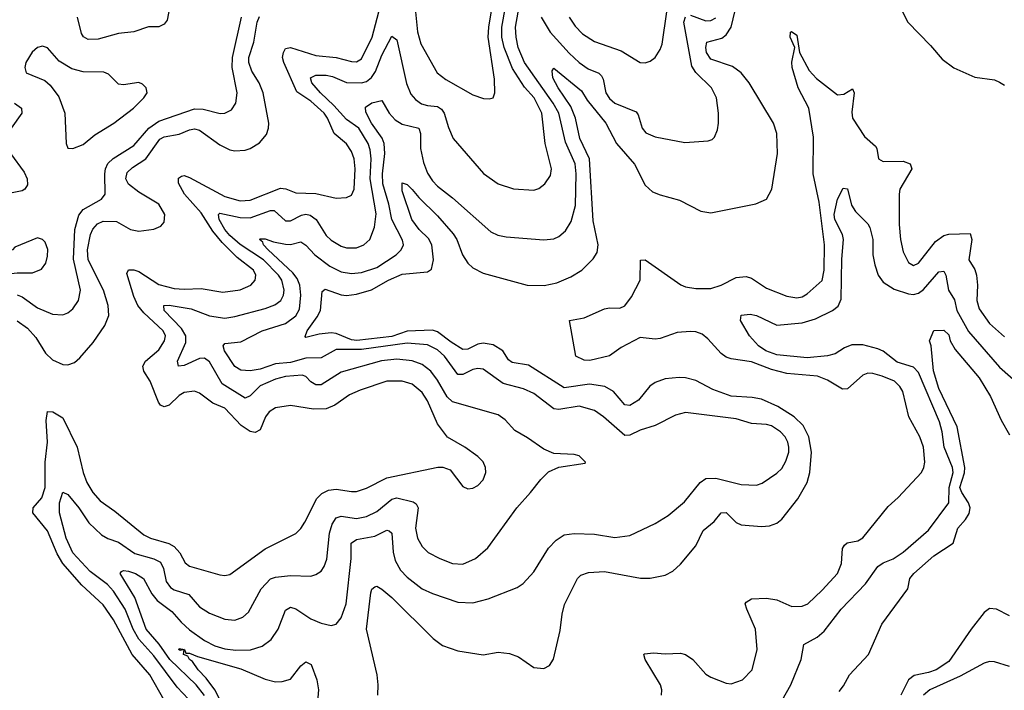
# Model space of a CAD drawing. Header units: inches. Extents: x 1694797 to 1849917, y 907313 to 1017959.
# Tile 430 of 656: x 1742900 to 1746789, y 1012849 to 1015499. Entities that reach past the tile are written whole.
import ezdxf

# ---------------------------------------------------------------- set-up
doc = ezdxf.new("R2010")
doc.units = ezdxf.units.IN
doc.header["$MEASUREMENT"] = 0
doc.layers.add('B7041', color=7, linetype='Continuous')

msp = doc.modelspace()

# ---------------------------------------------------------------- linework, layer by layer
at = {"layer": 'B7041', "color": 5}
for points, elevation in [([(1744314.2, 1012830), (1744316.1, 1012870), (1744311.2, 1012910), (1744269, 1013090), (1744286.4, 1013233.6), (1744290.9, 1013249.1), (1744302.6, 1013257.4), (1744310, 1013260.3), (1744330, 1013249.1), (1744370, 1013215), (1744533.4, 1013053.4), (1744570, 1013025.6), (1744630, 1013004.7), (1744730, 1012989), (1744790, 1012999.6), (1744834.1, 1012994.1), (1744870, 1012981.3), (1744930, 1012939.3), (1744970, 1012935.5), (1744992.8, 1012947.2), (1745008.2, 1012971.8), (1745034.7, 1013085.3), (1745042, 1013150), (1745052.1, 1013187.9), (1745102.6, 1013290), (1745116.4, 1013303.6), (1745146.2, 1013313.8), (1745210, 1013318.3), (1745352, 1013292), (1745390, 1013292.1), (1745450, 1013303.5), (1745480.2, 1013319.8), (1745510, 1013347.6), (1745570, 1013419.7), (1745599.5, 1013480.5), (1745643.5, 1013516.5), (1745670, 1013550.2), (1745690, 1013550.9), (1745730, 1013511.6), (1745750, 1013502.7), (1745830, 1013496.3), (1745861.1, 1013498.9), (1745890, 1013509.3), (1745910, 1013525.4), (1745974, 1013606), (1746009.9, 1013670), (1746020.5, 1013710), (1746027.9, 1013790), (1746017.5, 1013850), (1745994.8, 1013894.8), (1745959.6, 1013930), (1745894.7, 1013970), (1745830, 1013999.2), (1745793.4, 1014006.6), (1745710, 1014011.1), (1745637.1, 1014037.1), (1745570, 1014072.8), (1745530, 1014083.6), (1745504.8, 1014084.8), (1745450, 1014079.3), (1745410, 1014065.8), (1745389.1, 1014050.9), (1745343.9, 1013996.1), (1745310, 1013974.6), (1745290, 1013977.6), (1745245.6, 1014030), (1745211.1, 1014050), (1745150, 1014058.5), (1745050, 1014044.9), (1744910, 1014134.1), (1744844.7, 1014144.7), (1744830, 1014155.4), (1744807.6, 1014190), (1744770, 1014214.7), (1744730, 1014220.8), (1744710, 1014216.4), (1744670, 1014197.3), (1744650, 1014196.2), (1744604.2, 1014224.1), (1744550, 1014265.9), (1744530, 1014272.8), (1744430, 1014267.8), (1744370, 1014246.8), (1744231.8, 1014231.8), (1744210, 1014233.8), (1744150, 1014258.5), (1744130, 1014262), (1744083.3, 1014256.7), (1744030, 1014242.9), (1744027.1, 1014247.1), (1744035.3, 1014270), (1744075.3, 1014324.7), (1744087.8, 1014350), (1744095.1, 1014424.9), (1744106.3, 1014433.7), (1744170, 1014411.3), (1744190, 1014409.5), (1744230, 1014415), (1744290, 1014432), (1744356.8, 1014470), (1744410, 1014493), (1744510, 1014502.2), (1744526.4, 1014513.6), (1744534.4, 1014550), (1744527.2, 1014610), (1744514.1, 1014634.1), (1744477.3, 1014670), (1744448.8, 1014710), (1744410, 1014822.7), (1744410, 1014854.9), (1744430, 1014847.4), (1744450, 1014828.1), (1744476.3, 1014796.3), (1744550, 1014724.5), (1744612.4, 1014652.4), (1744626.2, 1014630), (1744648.4, 1014570), (1744670, 1014537.2), (1744690, 1014518.5), (1744730, 1014497.8), (1744904, 1014450), (1744971.6, 1014448.4), (1745020.9, 1014459.1), (1745076.6, 1014483.4), (1745119.8, 1014510), (1745165.3, 1014554.7), (1745180.6, 1014579.4), (1745185.4, 1014610), (1745164.4, 1014704.3), (1745150.2, 1014950), (1745112.7, 1015030), (1745094.6, 1015110), (1745076.6, 1015156.6), (1745026.2, 1015230), (1745006.2, 1015270), (1745002.4, 1015297.6), (1745010, 1015308.2), (1745118.4, 1015218.4), (1745141.8, 1015181.8), (1745214.9, 1015090), (1745257.4, 1015010), (1745328.2, 1014928.2), (1745370, 1014845.8), (1745399.5, 1014819.5), (1745430, 1014806.7), (1745506.4, 1014786.4), (1745590, 1014742.8), (1745630, 1014735.5), (1745808, 1014772), (1745850, 1014790.4), (1745870.5, 1014829.5), (1745892.9, 1014970), (1745889.9, 1015049.9), (1745877.5, 1015090), (1745781.7, 1015250), (1745750, 1015289.8), (1745715, 1015315), (1745630, 1015343.5), (1745613.1, 1015370), (1745609.5, 1015390), (1745614.5, 1015410), (1745673.3, 1015426.7), (1745690, 1015439.3), (1745709.7, 1015470.3), (1745748.7, 1015630)], 820), ([(1743498.3, 1015581.7), (1743481.9, 1015498.1), (1743470, 1015481.2), (1743450, 1015471.4), (1743409, 1015471), (1743350, 1015451.2), (1743290, 1015444.3), (1743210, 1015422), (1743170, 1015421), (1743152.1, 1015432.1), (1743144.5, 1015444.5), (1743128.6, 1015510)], 940), ([(1743469.9, 1012809.9), (1743413.7, 1012910), (1743343.8, 1012990), (1743270, 1013127.8), (1743230, 1013186.1), (1743144.8, 1013264.8), (1743070.2, 1013350.2), (1743047.9, 1013387.9), (1743010, 1013479.2), (1742951.8, 1013550), (1742953.5, 1013570), (1742987.5, 1013610), (1743000.1, 1013650), (1743000.4, 1013750), (1743009.6, 1013830), (1743004.7, 1013915.3), (1743009.4, 1013950.6), (1743030.3, 1013950), (1743070, 1013925.8), (1743126.3, 1013810), (1743150.1, 1013710.1), (1743165.4, 1013670), (1743188.7, 1013630), (1743217.1, 1013597.1), (1743276.1, 1013556.1), (1743390, 1013462.9), (1743416.5, 1013450), (1743488.5, 1013428.5), (1743510, 1013416.9), (1743532.4, 1013392.4), (1743552.8, 1013352.8), (1743570, 1013339.1), (1743690, 1013304.7), (1743710, 1013302.2), (1743730, 1013306), (1743870, 1013408.1), (1743990, 1013468), (1744010, 1013487.8), (1744026.5, 1013513.5), (1744073.1, 1013606.9), (1744093.4, 1013626.6), (1744120.2, 1013639.8), (1744150, 1013644.2), (1744210, 1013634), (1744230, 1013635), (1744270, 1013647.8), (1744350, 1013688.1), (1744551.2, 1013731.2), (1744571.2, 1013731.2), (1744599.7, 1013719.7), (1744650, 1013654.9), (1744670, 1013644.9), (1744690, 1013647.2), (1744710, 1013658), (1744730, 1013680.4), (1744740.9, 1013710), (1744739.8, 1013730), (1744730, 1013751.3), (1744710, 1013772.4), (1744658.7, 1013810), (1744590, 1013849.8), (1744550, 1013902.2), (1744510, 1013993.2), (1744490, 1014025.9), (1744450, 1014058.1), (1744410.7, 1014070.7), (1744350, 1014070.9), (1744244.7, 1014035.3), (1744202.9, 1014017.1), (1744144.4, 1013975.6), (1744110, 1013961.8), (1744059.8, 1013959.8), (1743970, 1013974.5), (1743910, 1013964.6), (1743885.2, 1013950), (1743870.1, 1013929.9), (1743850, 1013877.6), (1743830, 1013867.3), (1743810, 1013872.2), (1743775.1, 1013895.1), (1743710, 1013964.3), (1743663.2, 1013983.2), (1743610, 1014023.8), (1743590, 1014030.7), (1743550, 1014026.3), (1743530, 1014014.6), (1743490, 1013975.5), (1743470, 1013968.8), (1743456, 1013976), (1743447.5, 1013987.5), (1743415, 1014070), (1743389.9, 1014110), (1743386.2, 1014130), (1743396.2, 1014150), (1743450, 1014194.6), (1743472.1, 1014230), (1743475.4, 1014250), (1743466.3, 1014270), (1743390, 1014340.8), (1743366.3, 1014370), (1743350, 1014404.8), (1743323.5, 1014496.5), (1743329.5, 1014510.5), (1743350, 1014511.3), (1743370, 1014503.9), (1743450, 1014452.4), (1743510, 1014437.3), (1743550, 1014434.1), (1743616.9, 1014436.9), (1743702.1, 1014422.1), (1743770, 1014431.6), (1743812.8, 1014450), (1743830.5, 1014469.5), (1743832, 1014490), (1743823.7, 1014510), (1743759.2, 1014559.2), (1743698.9, 1014618.9), (1743663.3, 1014663.3), (1743616.5, 1014736.5), (1743550.3, 1014810), (1743526.6, 1014853.4), (1743527.3, 1014872.7), (1743539.3, 1014880.7), (1743550, 1014883.7), (1743570, 1014875.1), (1743710, 1014801.1), (1743770, 1014783.9), (1743810, 1014786.2), (1743930, 1014833), (1743950.4, 1014830.4), (1743990, 1014815.5), (1744070, 1014812.3), (1744150, 1014794.3), (1744190, 1014796.2), (1744210, 1014806.3), (1744220.6, 1014830), (1744225.1, 1014910), (1744221.1, 1014950), (1744210, 1014978.8), (1744190, 1015008.3), (1744142, 1015050), (1744115.8, 1015110), (1744102.4, 1015130), (1744050, 1015176.9), (1743994, 1015214), (1743943.5, 1015330), (1743938.5, 1015350), (1743941.5, 1015370), (1743950, 1015385.4), (1743970, 1015389.5), (1744070, 1015357.3), (1744150.4, 1015350.4), (1744210, 1015334.1), (1744230, 1015332.9), (1744250, 1015344.1), (1744291.7, 1015430), (1744318.1, 1015530)], 880), ([(1743589.1, 1012790), (1743521.4, 1012861.4), (1743430, 1012984.3), (1743370.8, 1013050.8), (1743348.1, 1013090), (1743316.3, 1013170), (1743270, 1013240.4), (1743246.5, 1013266.5), (1743178.3, 1013318.3), (1743110, 1013392.1), (1743083.2, 1013450), (1743057.2, 1013550), (1743056.5, 1013590), (1743070, 1013632.4), (1743090, 1013623.1), (1743133.3, 1013570), (1743172.7, 1013510), (1743223.2, 1013463.2), (1743248.3, 1013448.3), (1743290, 1013434.4), (1743354.7, 1013390), (1743430, 1013368.8), (1743455.4, 1013355.4), (1743468, 1013330), (1743478.6, 1013278.6), (1743495.2, 1013255.2), (1743510, 1013245.8), (1743567.6, 1013227.6), (1743610, 1013178.4), (1743650, 1013153), (1743710, 1013129.4), (1743750, 1013126.2), (1743781.6, 1013138.4), (1743803.1, 1013156.9), (1743853.3, 1013250), (1743890, 1013288.8), (1743910, 1013295.7), (1743970, 1013302.4), (1744050, 1013300.2), (1744070, 1013306), (1744090, 1013319.6), (1744102.5, 1013337.5), (1744113.4, 1013366.6), (1744123.5, 1013470), (1744134.4, 1013505.6), (1744150, 1013530.1), (1744170, 1013536.9), (1744230, 1013528.3), (1744270, 1013535.1), (1744310, 1013555.2), (1744370, 1013604.6), (1744390, 1013609.7), (1744453.8, 1013593.8), (1744466, 1013586), (1744473.7, 1013570), (1744462.8, 1013490), (1744470.9, 1013450), (1744490, 1013416.5), (1744513.5, 1013393.5), (1744559.5, 1013370), (1744610, 1013349.4), (1744650, 1013347.7), (1744700.5, 1013370), (1744748.5, 1013411.5), (1744863.9, 1013570), (1744918, 1013630), (1744957.8, 1013682.2), (1744988.3, 1013711.7), (1745030, 1013730.7), (1745133.2, 1013746.8), (1745135.3, 1013750), (1745110, 1013776), (1745090, 1013781.2), (1745010, 1013784.5), (1744970, 1013801.3), (1744906.1, 1013846.1), (1744855.1, 1013875.1), (1744817.5, 1013917.5), (1744790, 1013937.7), (1744610, 1013988.5), (1744588.4, 1014008.4), (1744550, 1014074.9), (1744524, 1014110), (1744490, 1014137), (1744450, 1014151.5), (1744390, 1014158), (1744329.2, 1014150.8), (1744170, 1014106.4), (1744090, 1014056), (1744070, 1014056.3), (1744050, 1014068.2), (1744030, 1014089.2), (1744014.9, 1014094.9), (1743949.4, 1014089.4), (1743910, 1014079), (1743850, 1014051.8), (1743810, 1014012.9), (1743790, 1014003.8), (1743699.7, 1014059.7), (1743650, 1014146.6), (1743630, 1014161.5), (1743610, 1014160.6), (1743550, 1014132.2), (1743526.6, 1014130), (1743523.4, 1014150), (1743556.4, 1014223.6), (1743556.3, 1014250), (1743538.4, 1014278.4), (1743470.7, 1014350), (1743469.7, 1014370), (1743490, 1014371), (1743576.9, 1014356.9), (1743650, 1014329.3), (1743710, 1014320.1), (1743750, 1014325.9), (1743870, 1014358.3), (1743907.1, 1014372.9), (1743931.4, 1014390), (1743941.5, 1014410), (1743944.8, 1014430), (1743934.9, 1014470), (1743921.6, 1014490), (1743863.1, 1014550), (1743770, 1014611), (1743730, 1014646.3), (1743709.7, 1014670), (1743687.1, 1014710), (1743685.4, 1014730), (1743690, 1014734.5), (1743770, 1014717.3), (1743810, 1014716.8), (1743890, 1014745.1), (1743904.6, 1014744.6), (1743950, 1014704.4), (1743970, 1014705), (1744013.5, 1014726.5), (1744030, 1014730.1), (1744047.1, 1014727.1), (1744070.6, 1014710), (1744110, 1014646.7), (1744130, 1014628), (1744170, 1014604.8), (1744190, 1014598.2), (1744230, 1014598), (1744259.7, 1014610), (1744282.7, 1014630), (1744301, 1014679), (1744307.9, 1014732.1), (1744283.7, 1014870), (1744288.5, 1014950), (1744284.5, 1014984.5), (1744276, 1015010), (1744239.5, 1015070), (1744190, 1015105.4), (1744140.4, 1015160.4), (1744087.3, 1015210), (1744053.4, 1015250), (1744047.8, 1015270), (1744070, 1015279.5), (1744110, 1015279.6), (1744134.7, 1015274.7), (1744191.2, 1015251.2), (1744250, 1015249.2), (1744270, 1015255), (1744290, 1015270.7), (1744305.7, 1015294.3), (1744330, 1015359.7), (1744370, 1015433.7), (1744390, 1015420.4), (1744427.2, 1015247.2), (1744444.6, 1015204.6), (1744463.3, 1015183.3), (1744487, 1015167), (1744510, 1015160.1), (1744550, 1015156.4), (1744565.5, 1015145.5), (1744575.8, 1015130), (1744593, 1015073), (1744612.3, 1015030), (1744731.4, 1014891.4), (1744790, 1014850.2), (1744850, 1014831.4), (1744930, 1014825.5), (1744950, 1014831.7), (1744974, 1014850), (1744996, 1014884), (1745000.2, 1014910), (1744975.5, 1015010), (1744961.9, 1015130), (1744932.3, 1015190), (1744893.3, 1015233.3), (1744846, 1015306), (1744813.9, 1015390), (1744804.2, 1015430), (1744803.6, 1015470), (1744818.4, 1015550)], 860), ([(1743630, 1012828.4), (1743596.7, 1012870), (1743492.3, 1012970), (1743450.4, 1013030.4), (1743399.1, 1013090), (1743355.1, 1013215.1), (1743296.4, 1013310), (1743301.6, 1013318.4), (1743310, 1013322.2), (1743330, 1013320.1), (1743357.6, 1013310), (1743389.4, 1013290), (1743422.2, 1013230), (1743443.2, 1013203.2), (1743500.7, 1013160.7), (1743537.5, 1013117.5), (1743570, 1013087.9), (1743630, 1013045.9), (1743670, 1013024.9), (1743710, 1013012.9), (1743753.3, 1013006.7), (1743811.8, 1013008.2), (1743857.3, 1013022.7), (1743893.1, 1013050), (1743921.1, 1013090), (1743950, 1013165.3), (1743970, 1013176.8), (1743990, 1013170.9), (1744050, 1013131.8), (1744090, 1013114.7), (1744130, 1013104.7), (1744150, 1013110.3), (1744170, 1013135.3), (1744189.9, 1013190.1), (1744209.5, 1013370), (1744209.3, 1013430), (1744230, 1013445.3), (1744302.2, 1013457.8), (1744350, 1013481.5), (1744358.8, 1013478.8), (1744370.1, 1013470.1), (1744374.7, 1013394.7), (1744382.4, 1013362.4), (1744404.1, 1013324.1), (1744430, 1013295.5), (1744489.6, 1013249.6), (1744530, 1013231.6), (1744630, 1013196.5), (1744690, 1013195), (1744749.9, 1013210.1), (1744864.8, 1013255.2), (1744889, 1013271), (1744930, 1013317), (1744988.6, 1013410), (1745018.5, 1013441.5), (1745050, 1013462.9), (1745090, 1013468.6), (1745170, 1013465.3), (1745250, 1013453.1), (1745310, 1013460.9), (1745410, 1013508.2), (1745461, 1013539), (1745526.2, 1013593.8), (1745587.1, 1013670), (1745610, 1013685.5), (1745650, 1013687.8), (1745750, 1013662.7), (1745810, 1013659.7), (1745833, 1013667), (1745890, 1013706.4), (1745910, 1013726), (1745926, 1013754), (1745937.6, 1013790), (1745938.1, 1013810), (1745934, 1013830), (1745923.2, 1013850), (1745905.5, 1013870), (1745870, 1013893.5), (1745850, 1013899.9), (1745790, 1013902.7), (1745730, 1013921.5), (1745530, 1013946.3), (1745490, 1013936.8), (1745410, 1013895), (1745350, 1013877.1), (1745310, 1013856.5), (1745290, 1013856.1), (1745206.2, 1013930), (1745170, 1013954.7), (1745110, 1013972), (1745030, 1013958.1), (1745010, 1013961.3), (1744930, 1014021.2), (1744890, 1014040.2), (1744810, 1014061.2), (1744730, 1014118), (1744710, 1014121.1), (1744690, 1014117.1), (1744650, 1014096.7), (1744630, 1014096.7), (1744577.4, 1014170), (1744550, 1014195), (1744510, 1014214.5), (1744430, 1014220.5), (1744250, 1014195.5), (1744150, 1014195.5), (1744090, 1014163.1), (1744030, 1014162.1), (1743970, 1014145), (1743910, 1014139.1), (1743850, 1014117.8), (1743810, 1014111.2), (1743773.8, 1014113.8), (1743750, 1014128.2), (1743709.4, 1014190), (1743704.1, 1014210), (1743710, 1014218.9), (1743773.9, 1014226.1), (1743857.4, 1014270), (1743950, 1014298.6), (1743990, 1014329), (1744005, 1014355), (1744010.9, 1014410), (1744006.1, 1014450), (1743996.3, 1014476.3), (1743979, 1014499), (1743880.6, 1014590), (1743862.7, 1014610), (1743860.1, 1014620.1), (1743847.4, 1014630), (1743850, 1014632.8), (1743870, 1014633.6), (1743901.7, 1014621.7), (1743950, 1014611.5), (1743970, 1014611.1), (1744010, 1014621.2), (1744030, 1014608.6), (1744065.4, 1014570), (1744124.5, 1014524.5), (1744170, 1014503.2), (1744210, 1014496.6), (1744250, 1014499.7), (1744310, 1014520.4), (1744386.9, 1014570), (1744406.6, 1014590), (1744416.2, 1014610), (1744411.6, 1014628.4), (1744369.5, 1014709.5), (1744358.1, 1014770), (1744334.3, 1014850), (1744333.1, 1014890), (1744341.9, 1014970), (1744339, 1015010), (1744331.1, 1015031.1), (1744289.3, 1015090), (1744266.6, 1015133.4), (1744265.9, 1015154.1), (1744290.9, 1015170.9), (1744330, 1015180.2), (1744359.1, 1015130), (1744383.4, 1015103.4), (1744410, 1015086.7), (1744476.9, 1015070), (1744483.6, 1015050), (1744482.9, 1014990), (1744494.9, 1014934.9), (1744510, 1014892.6), (1744530, 1014862.9), (1744550, 1014841), (1744610, 1014795.4), (1744761.3, 1014661.3), (1744787.9, 1014647.9), (1744820.7, 1014640.7), (1744970, 1014629.1), (1745010, 1014633.8), (1745030, 1014642.8), (1745055.8, 1014664.2), (1745078.4, 1014701.6), (1745094.9, 1014765.1), (1745097.5, 1014890), (1745094, 1014930), (1745055.4, 1015015.4), (1745029, 1015130), (1745006.6, 1015170), (1744894.1, 1015330), (1744869.3, 1015390), (1744860.8, 1015430), (1744858.5, 1015470), (1744869.1, 1015529.1)], 840), ([(1744462.7, 1015530), (1744471, 1015451), (1744484.6, 1015404.6), (1744549, 1015289), (1744583, 1015263), (1744690, 1015202.4), (1744731.7, 1015188.3), (1744754, 1015186), (1744770, 1015191), (1744776.9, 1015210), (1744775.1, 1015264.9), (1744750.8, 1015430.8), (1744752.7, 1015470), (1744766.2, 1015550)], 880), ([(1745070.8, 1015510), (1745094.4, 1015474.4), (1745123.3, 1015443.3), (1745170, 1015413.5), (1745275.7, 1015375.7), (1745350, 1015330.3), (1745370, 1015328.9), (1745390, 1015334.9), (1745410, 1015350.3), (1745430, 1015381.6), (1745437, 1015403), (1745456.1, 1015530)], 860), ([(1746387.3, 1015530), (1746408, 1015490), (1746497.4, 1015397.4), (1746543, 1015343), (1746590, 1015309), (1746672.8, 1015272.8), (1746750, 1015261.1), (1746770, 1015251.8), (1746790, 1015240.8)], 820), ([(1742890, 1014308.8), (1742930, 1014279.8), (1742963.5, 1014243.5), (1743001.5, 1014181.5), (1743030, 1014154.8), (1743070, 1014136), (1743090, 1014135.6), (1743116, 1014144), (1743137.7, 1014162.3), (1743190, 1014223.6), (1743236.5, 1014290), (1743252, 1014330), (1743248.7, 1014370), (1743231.4, 1014430), (1743169.9, 1014550), (1743168.1, 1014590), (1743179.7, 1014650), (1743188.5, 1014671.5), (1743206.9, 1014693.1), (1743230, 1014703.1), (1743281.5, 1014701.5), (1743337.4, 1014670), (1743370, 1014663.1), (1743429.2, 1014670.8), (1743456.7, 1014683.3), (1743470, 1014699.3), (1743472.9, 1014730), (1743450, 1014769.8), (1743370, 1014817), (1743330, 1014849.9), (1743318.7, 1014870), (1743324.6, 1014895.4), (1743344.8, 1014915.2), (1743398.3, 1014950), (1743453.2, 1015026.8), (1743470, 1015036.3), (1743530, 1015047.2), (1743570, 1015064.5), (1743590, 1015067.4), (1743610, 1015062.2), (1743690, 1015005.4), (1743730, 1014985.4), (1743750, 1014981.3), (1743790, 1014983.5), (1743810, 1014990.1), (1743847.3, 1015012.7), (1743874.9, 1015045.1), (1743882.9, 1015070), (1743883.7, 1015090), (1743861.5, 1015210), (1743845.7, 1015250), (1743816.2, 1015296.2), (1743804.7, 1015330), (1743805.4, 1015350), (1743825, 1015410), (1743837.7, 1015490), (1743847.6, 1015512.4)], 920), ([(1742890, 1014412.5), (1742910, 1014404.6), (1742970, 1014360.8), (1743030, 1014335.2), (1743070, 1014333.2), (1743090, 1014341.3), (1743110, 1014356.9), (1743132.5, 1014390), (1743139.5, 1014430), (1743112.3, 1014552.3), (1743117.8, 1014670), (1743133.8, 1014726.2), (1743150.3, 1014749.7), (1743222.7, 1014790), (1743237.7, 1014810), (1743236.4, 1014890), (1743238.6, 1014910), (1743248.4, 1014931.6), (1743269.3, 1014950.7), (1743350, 1015002.7), (1743410, 1015070.1), (1743450, 1015097.8), (1743590, 1015147.5), (1743625.1, 1015145.1), (1743691.3, 1015128.7), (1743710.5, 1015129.5), (1743736.5, 1015143.5), (1743753.6, 1015170), (1743758.3, 1015210), (1743739.1, 1015310), (1743739.7, 1015350), (1743775.6, 1015510)], 940), ([(1744959.9, 1015510), (1744995.7, 1015450), (1745070, 1015367.3), (1745110, 1015330.7), (1745145.8, 1015305.8), (1745187.9, 1015287.9), (1745197.6, 1015277.6), (1745204.3, 1015264.3), (1745215.1, 1015210), (1745230, 1015187.3), (1745250.2, 1015170), (1745334.8, 1015134.8), (1745343, 1015123), (1745358.8, 1015070), (1745372.7, 1015052.7), (1745410, 1015035.8), (1745526.5, 1015013.5), (1745619.5, 1015020.5), (1745634.5, 1015025.5), (1745644.5, 1015035.5), (1745656.6, 1015063.4), (1745659.7, 1015090), (1745659.7, 1015130), (1745651.8, 1015190), (1745632.5, 1015230), (1745570.9, 1015290.9), (1745555.3, 1015315.3), (1745523.4, 1015490), (1745530, 1015510.1)], 840), ([(1745550, 1015517), (1745610, 1015495.4), (1745630, 1015496.1), (1745650, 1015507.3)], 840), ([(1745435.3, 1012830), (1745436.8, 1012850), (1745431.5, 1012870), (1745371, 1012970), (1745365.6, 1012990), (1745367.8, 1012992.2), (1745403, 1012997), (1745450, 1012993.4), (1745510, 1012995.8), (1745530, 1012990.8), (1745558.5, 1012970), (1745610, 1012912), (1745630, 1012900.2), (1745690, 1012877.4), (1745710, 1012874.9), (1745755.1, 1012890), (1745792.8, 1012930), (1745813.3, 1013010), (1745805.8, 1013090), (1745772.5, 1013170), (1745766, 1013190), (1745770, 1013197.6), (1745789.9, 1013210.1), (1745850, 1013213.5), (1745890, 1013205.9), (1745950, 1013180.4), (1745990, 1013181.4), (1746012.4, 1013190), (1746070, 1013243.9), (1746129.9, 1013310.1), (1746145.7, 1013350), (1746150.5, 1013409.5), (1746157.3, 1013422.7), (1746168.2, 1013431.8), (1746210, 1013439.8), (1746230, 1013451.1), (1746330, 1013574.6), (1746370, 1013610.3), (1746462.3, 1013710), (1746471.8, 1013730), (1746475, 1013750), (1746469.8, 1013810), (1746455.8, 1013850), (1746412.4, 1013930), (1746387.8, 1014030), (1746376.8, 1014050), (1746355.4, 1014070), (1746306.6, 1014090), (1746270, 1014100.9), (1746250, 1014101.7), (1746230, 1014094), (1746170, 1014040.9), (1746150, 1014038.8), (1746090, 1014074.3), (1746050.8, 1014090.8), (1745930, 1014101.2), (1745870, 1014116.4), (1745790, 1014147), (1745710, 1014158.5), (1745690, 1014165.9), (1745670, 1014180.1), (1745617.9, 1014237.9), (1745595.9, 1014255.9), (1745570, 1014265.6), (1745550, 1014267.3), (1745497.1, 1014262.9), (1745430, 1014238.9), (1745410, 1014236.6), (1745350, 1014242.6), (1745276.2, 1014203.8), (1745230, 1014171.2), (1745152.1, 1014152.1), (1745130, 1014153.7), (1745097, 1014170), (1745072, 1014310), (1745130, 1014320.8), (1745210, 1014356.2), (1745230, 1014360.5), (1745270, 1014359.8), (1745290, 1014367.8), (1745316.1, 1014403.9), (1745350.6, 1014470), (1745351.7, 1014548.3), (1745370, 1014550.2), (1745511.9, 1014451.9), (1745530, 1014443.9), (1745570, 1014436.3), (1745630, 1014436.5), (1745670.6, 1014450), (1745730, 1014480.4), (1745770, 1014484), (1745790, 1014477.4), (1745850, 1014438.6), (1745930, 1014406.4), (1745970, 1014399.6), (1745990, 1014404.2), (1746010, 1014415.8), (1746070, 1014468.5), (1746077.9, 1014510), (1746078.6, 1014610), (1746057.5, 1014777.5), (1746033.6, 1014890), (1746035, 1015035), (1746016.5, 1015150), (1745975.1, 1015230), (1745951.4, 1015310), (1745950, 1015331), (1745961.6, 1015390), (1745943.5, 1015430), (1745944, 1015450), (1745947.9, 1015452.1), (1745970, 1015438), (1745979.5, 1015370), (1746018.3, 1015298.3), (1746046.9, 1015266.9), (1746130, 1015202.7), (1746155.1, 1015204.9), (1746190, 1015225.5), (1746196.2, 1015210), (1746186.7, 1015133.3), (1746188.9, 1015110), (1746237.2, 1015037.2), (1746279.7, 1014999.7), (1746285.6, 1014990), (1746292.2, 1014950), (1746310, 1014939.1), (1746390, 1014939.8), (1746416.5, 1014930), (1746423.9, 1014910), (1746376.3, 1014830), (1746373.5, 1014810), (1746373.5, 1014690), (1746379.5, 1014630), (1746390, 1014581.6), (1746410, 1014540.3), (1746430, 1014527.7), (1746450, 1014536.5), (1746517.8, 1014622.2), (1746550, 1014646.5), (1746570, 1014651.8), (1746654.3, 1014654.3), (1746660.8, 1014630), (1746648.8, 1014550), (1746672.1, 1014512.1), (1746679.8, 1014490), (1746683, 1014450), (1746680.1, 1014390), (1746690, 1014356.2), (1746730, 1014298.2), (1746790, 1014245.5)], 780), ([(1742879.7, 1015170), (1742906.4, 1015150), (1742907.8, 1015130), (1742865.8, 1015070)], 940), ([(1742863.5, 1014970), (1742917, 1014897), (1742929.5, 1014870), (1742930, 1014846), (1742920.7, 1014830), (1742910, 1014822.7), (1742850, 1014810.8)], 940), ([(1745911.2, 1012810), (1745946, 1012870), (1745986.8, 1012970), (1745996.9, 1013030), (1746050, 1013059.3), (1746077.9, 1013082.1), (1746145, 1013170), (1746240.6, 1013270), (1746290, 1013337.4), (1746310, 1013352.5), (1746350, 1013368.8), (1746390, 1013395), (1746490, 1013481.8), (1746570, 1013589.2), (1746570.6, 1013650), (1746586.6, 1013710), (1746584.7, 1013730), (1746551.6, 1013810), (1746543.3, 1013870), (1746532.5, 1013910), (1746450, 1014104.4), (1746430, 1014125.7), (1746365.9, 1014145.9), (1746310, 1014189.2), (1746290, 1014198.8), (1746230, 1014214.1), (1746186.4, 1014213.6), (1746157.6, 1014202.4), (1746120.9, 1014179.1), (1746090, 1014170.7), (1746010, 1014163), (1745890, 1014174.8), (1745847.6, 1014190), (1745817.7, 1014210), (1745783, 1014250), (1745747.6, 1014310), (1745750, 1014331), (1745784.9, 1014335.1), (1745810, 1014330.2), (1745890, 1014291.4), (1745990, 1014301.6), (1746043.1, 1014316.9), (1746110, 1014350.1), (1746133.2, 1014366.8), (1746144.8, 1014395.2), (1746146.6, 1014553.4), (1746154, 1014630), (1746149.4, 1014650), (1746119.4, 1014710), (1746116.4, 1014730), (1746130, 1014790.6), (1746153, 1014833), (1746170, 1014830.7), (1746185.7, 1014765.7), (1746201.5, 1014741.5), (1746250, 1014692.4), (1746257.4, 1014677.4), (1746270.1, 1014630), (1746270.1, 1014570.1), (1746277.8, 1014530), (1746290.8, 1014490), (1746310, 1014461.8), (1746354.4, 1014434.4), (1746410, 1014415.3), (1746430, 1014413.5), (1746450, 1014418.3), (1746470, 1014432.6), (1746530, 1014503.2), (1746550, 1014504.9), (1746557.5, 1014490), (1746569, 1014430), (1746591.7, 1014391.8), (1746601.1, 1014350), (1746647.4, 1014267.4), (1746770, 1014126.4), (1746857.4, 1014050)], 760), ([(1746136.4, 1012843.6), (1746154.1, 1012865.9), (1746177.8, 1012910), (1746252.3, 1012990), (1746305.4, 1013110), (1746407.8, 1013250), (1746416.2, 1013290), (1746431.4, 1013310), (1746510, 1013379.8), (1746587, 1013430), (1746604.9, 1013490), (1746635.8, 1013524.2), (1746650, 1013547.6), (1746654.2, 1013570), (1746648.2, 1013590), (1746621.6, 1013630), (1746613.7, 1013650), (1746632.3, 1013707.7), (1746633.7, 1013730), (1746602.9, 1013890), (1746530, 1014041), (1746508.8, 1014111.2), (1746499.5, 1014210), (1746493.2, 1014230), (1746510, 1014271), (1746550, 1014272.7), (1746570, 1014254), (1746575.8, 1014230), (1746595.2, 1014195.2), (1746690, 1014083.6), (1746734.6, 1014010), (1746777.1, 1013917.1), (1746810, 1013858.9)], 740), ([(1746810, 1013142.4), (1746758, 1013170), (1746730, 1013172.6), (1746710, 1013156.8), (1746657.9, 1013090), (1746570, 1012962.9), (1746519.8, 1012930), (1746490, 1012918.9), (1746433.2, 1012906.8), (1746410.1, 1012889.9), (1746380.5, 1012830)], 740), ([(1743704.5, 1012784.5), (1743670, 1012849.9), (1743636.8, 1012896.8), (1743604.8, 1012930), (1743582.2, 1012962.2), (1743569.9, 1012970), (1743563.8, 1012983.8), (1743547.2, 1012990), (1743549.5, 1013009.5), (1743533.8, 1013006.2), (1743528.4, 1013010), (1743530, 1013014), (1743550.2, 1013010), (1743556.1, 1012996.1), (1743570, 1012995.9), (1743602.1, 1012982.1), (1743773.2, 1012933.2), (1743870, 1012892.9), (1743910, 1012882.6), (1743936.4, 1012883.6), (1743970, 1012892.1), (1744010, 1012946), (1744030, 1012961.8), (1744050.5, 1012950.5), (1744073.6, 1012890), (1744080.5, 1012850), (1744075.2, 1012790)], 820), ([(1746810, 1012942.4), (1746750, 1012961.8), (1746730, 1012962.4), (1746710, 1012956.1), (1746615.1, 1012904.9), (1746494.5, 1012850), (1746469.5, 1012830)], 760)]:
    msp.add_lwpolyline(points, dxfattribs=dict(at, elevation=elevation))
at = {"layer": 'B7041', "color": 5, "elevation": 960}
for points in [[(1742990, 1015394.7), (1742970, 1015389.6), (1742949.3, 1015370.7), (1742924.2, 1015330), (1742920.3, 1015310), (1742924.9, 1015290), (1742998.6, 1015258.6), (1743020.4, 1015240.4), (1743054.1, 1015194.1), (1743078, 1015130), (1743082.8, 1015010), (1743090, 1014992), (1743110, 1014990.8), (1743150, 1015005.5), (1743196.2, 1015043.8), (1743271.8, 1015090), (1743349.6, 1015150), (1743389.5, 1015190), (1743402.7, 1015210), (1743399.3, 1015230), (1743384.4, 1015244.4), (1743370, 1015251.1), (1743310, 1015242.5), (1743290, 1015244.8), (1743250, 1015284.7), (1743231.9, 1015291.9), (1743150, 1015293), (1743105.7, 1015305.7), (1743056.1, 1015336.1), (1743010, 1015387.8)], [(1742970, 1014636.9), (1742880.3, 1014599.7), (1742870.7, 1014590), (1742839.6, 1014580.4), (1742834, 1014570), (1742816.5, 1014563.5), (1742772.7, 1014530), (1742763.8, 1014510), (1742790, 1014490.4), (1742810, 1014489.4), (1742890, 1014498.9), (1742950, 1014499.3), (1742986.3, 1014513.7), (1743002.6, 1014537.4), (1743010, 1014564.7), (1743011.1, 1014591.1), (1743000, 1014620), (1742990, 1014631.1)]]:
    msp.add_lwpolyline(points, close=True, dxfattribs=at)

doc.saveas('drawing.dxf')
